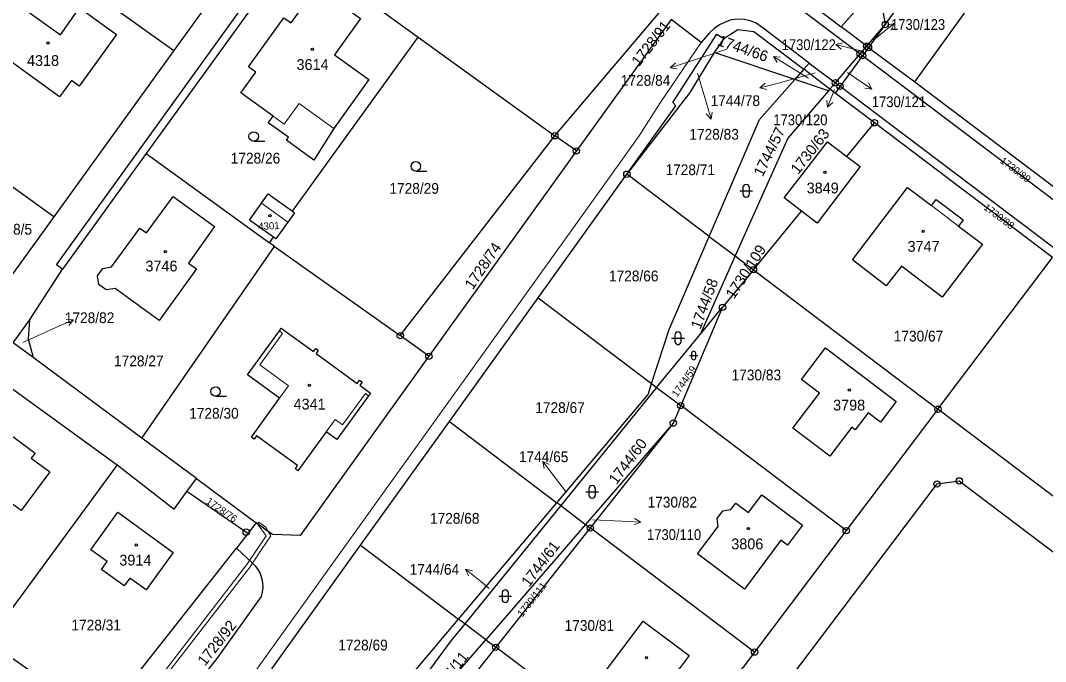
# Model space of a CAD drawing. Extents: x -679733 to -673243, y -1075091 to -1066557.
# Drawn here: x -677143.9 to -676982.3, y -1072340.3 to -1072239.2 of the extents above; entities that cross this region are included whole.
import ezdxf
from ezdxf.enums import TextEntityAlignment as Align

# ---------------------------------------------------------------- set-up
doc = ezdxf.new("R2010")
doc.units = 0
doc.header["$LTSCALE"] = 0.68
for name, color, linetype, lineweight in [('1', 7, 'Continuous', 25), ('13', 7, 'Continuous', 13), ('3', 7, 'Continuous', 25), ('4', 7, 'Continuous', 13), ('5', 7, 'Continuous', 25), ('7', 7, 'Continuous', 13), ('8', 7, 'Continuous', 25)]:
    doc.layers.add(name, color=color, linetype=linetype, lineweight=lineweight)
doc.layers.add('2', color=7, linetype='Continuous')

msp = doc.modelspace()

# ---------------------------------------------------------------- linework, layer by layer
at = {"layer": '1'}
for p, q in [((-677007.53, -1072239.86), (-676982.32, -1072205.52)), ((-677002.87, -1072248.9), (-676975.41, -1072210.74)), ((-677154.6, -1072218.99), (-677119.75, -1072243.96)), ((-677010.47, -1072243.28), (-677007.53, -1072239.86)), ((-677032.98, -1072242.04), (-677034.52, -1072244.26)), ((-677010.19, -1072243.49), (-677011.13, -1072244.77)), ((-677010.47, -1072243.28), (-677010.19, -1072243.49)), ((-677021.83, -1072248.52), (-677034.52, -1072244.26)), ((-677011.13, -1072244.77), (-677014.68, -1072249.6)), ((-677011.5, -1072244.49), (-677011.13, -1072244.77)), ((-677020.41, -1072246.91), (-677019.54, -1072245.93)), ((-677016.49, -1072250.31), (-677021.83, -1072248.52)), ((-677015.41, -1072249.05), (-677016.27, -1072250.05)), ((-677014.68, -1072249.6), (-677015.46, -1072250.66)), ((-677015.41, -1072249.05), (-677014.68, -1072249.6)), ((-677056.26, -1072259.8), (-677059.66, -1072257.41)), ((-677138.7, -1072270.17), (-677154.92, -1072258.47)), ((-677124.1, -1072260.21), (-677137.29, -1072278.46)), ((-677035.31, -1072273.26), (-677048.3, -1072263.46)), ((-677101.06, -1072269.31), (-677100.73, -1072269.55)), ((-677035.31, -1072273.26), (-677031.21, -1072276.35)), ((-677062.3, -1072282.96), (-677044.39, -1072296.48)), ((-677043.6, -1072297.08), (-677036.76, -1072288.76)), ((-677079.53, -1072292.18), (-677084.04, -1072288.92)), ((-677013.7, -1072319.67), (-677039.8, -1072299.95)), ((-677076.29, -1072302.46), (-677059.34, -1072315.27)), ((-677116.2, -1072311.43), (-677106.75, -1072318.42)), ((-677108.06, -1072320.11), (-677117.71, -1072313.51)), ((-677058.73, -1072315.73), (-677059.34, -1072315.27)), ((-677058.73, -1072315.73), (-677054.81, -1072318.69)), ((-677131.32, -1072349.67), (-677109.88, -1072322.42)), ((-677104.29, -1072341.47), (-677090.3, -1072321.97)), ((-677073.86, -1072334.38), (-677074.83, -1072333.65))]:
    msp.add_line(p, q, dxfattribs=at)
for points in [[(-677073.16, -1072181.12), (-677083.15, -1072193.33), (-677097.67, -1072213.39), (-677119.75, -1072243.96), (-677138.7, -1072270.17), (-677157.58, -1072296.32)], [(-677137.29, -1072278.46), (-677138.25, -1072277.77), (-677074.28, -1072189.03), (-677070.45, -1072187.06)], [(-677070.45, -1072187.06), (-677078.7, -1072197.36), (-677100.67, -1072227.78), (-677081.22, -1072241.84), (-677059.66, -1072257.41), (-677040.31, -1072234.56), (-677042.16, -1072233.17)], [(-677000.68, -1072190.31), (-677010.81, -1072205.46), (-677025.05, -1072227.04), (-677025.58, -1072227.92), (-677026.06, -1072228.81), (-677026.31, -1072229.79), (-677026.34, -1072230.8), (-677026.21, -1072231.82), (-677025.88, -1072232.78), (-677025.36, -1072233.67), (-677024.7, -1072234.47), (-677011.5, -1072244.49)], [(-677000.98, -1072193.99), (-677009.55, -1072206.46), (-677019.04, -1072220.85), (-677024.42, -1072229.04), (-677024.78, -1072230), (-677024.76, -1072230.97), (-677024.5, -1072231.92), (-677024.01, -1072232.8), (-677023.32, -1072233.51), (-677014.49, -1072240.22)], [(-677014.49, -1072240.22), (-677011.6, -1072236.95), (-677013.33, -1072225.14), (-676993.8, -1072200.73)], [(-676990.45, -1072203.57), (-677009.57, -1072228.38), (-677007.53, -1072239.86)], [(-677100.67, -1072227.78), (-677124.1, -1072260.21), (-677104.64, -1072274.26)], [(-677002.87, -1072248.9), (-676978.44, -1072267.35), (-676949.79, -1072230.09)], [(-677104.87, -1072255.34), (-677104.07, -1072254.32), (-677109.18, -1072250.61), (-677106.84, -1072247.36), (-677107.98, -1072246.53), (-677102.4, -1072238.8), (-677101.25, -1072239.61), (-677097.17, -1072233.94), (-677090.3, -1072238.92), (-677094.4, -1072244.63), (-677088.97, -1072248.54), (-677094.54, -1072256.24), (-677097.69, -1072261.24)], [(-677019.54, -1072245.93), (-677027.03, -1072240.29), (-677027.88, -1072239.66), (-677028.81, -1072239.26), (-677029.8, -1072239.05), (-677030.81, -1072239.03), (-677031.83, -1072239.12), (-677032.79, -1072239.47), (-677033.69, -1072239.9), (-677034.52, -1072240.49), (-677035.28, -1072241.18), (-677036.59, -1072242.68), (-677041.29, -1072239.09), (-677056.26, -1072259.8), (-677079.53, -1072292.18)], [(-677011.5, -1072244.49), (-677010.47, -1072243.28), (-677014.49, -1072240.22)], [(-677007.53, -1072239.86), (-677010.19, -1072243.49), (-677002.87, -1072248.9)], [(-677104.88, -1072266.54), (-677101.06, -1072269.31), (-677081.22, -1072241.84)], [(-677041.02, -1072252.17), (-677034.12, -1072241.4), (-677032.98, -1072242.04)], [(-677032.98, -1072242.04), (-677030.79, -1072240.62), (-677028.28, -1072240.94), (-677020.41, -1072246.91)], [(-677034.52, -1072244.26), (-677038.39, -1072250.57), (-677048.3, -1072263.46)], [(-677019.54, -1072245.93), (-677015.41, -1072249.05), (-677011.5, -1072244.49)], [(-676905.06, -1072324.86), (-676980.24, -1072268.15), (-677003.21, -1072250.78), (-677011.13, -1072244.77)], [(-677016.27, -1072250.05), (-677020.41, -1072246.91), (-677021.83, -1072248.52)], [(-677035.31, -1072273.26), (-677027.4, -1072254.81), (-677021.83, -1072248.52)], [(-677014.68, -1072249.6), (-677006.87, -1072255.49), (-676981.13, -1072274.94), (-676959.99, -1072291), (-676958.83, -1072291.96), (-676958.3, -1072292.81), (-676957.95, -1072293.75), (-676957.87, -1072294.17), (-676950.18, -1072299.98)], [(-677016.49, -1072250.31), (-677022.92, -1072257.8), (-677031.21, -1072276.35), (-677028.33, -1072278.52), (-677020.74, -1072269.31)], [(-677013.62, -1072260.65), (-677009.25, -1072255.35), (-677015.46, -1072250.66), (-677016.27, -1072250.05), (-677016.49, -1072250.31)], [(-677048.3, -1072263.46), (-677040.57, -1072252.69), (-677041.02, -1072252.17)], [(-677097.69, -1072261.24), (-677101.99, -1072258.12), (-677101.64, -1072257.62), (-677104.87, -1072255.34)], [(-677028.33, -1072278.52), (-676999.23, -1072300.52), (-676981.14, -1072276.59), (-677009.25, -1072255.35)], [(-677103.85, -1072274.86), (-677084.04, -1072288.92), (-677059.66, -1072257.41)], [(-677020.74, -1072269.31), (-677023.47, -1072267.21), (-677016.66, -1072258.36), (-677013.62, -1072260.65)], [(-677013.62, -1072260.65), (-677011.49, -1072262.26), (-677018.3, -1072271.19), (-677020.74, -1072269.31)], [(-677090.3, -1072321.97), (-677076.29, -1072302.46), (-677062.3, -1072282.96), (-677048.3, -1072263.46)], [(-677107.79, -1072270.69), (-677105.92, -1072268.04), (-677104.88, -1072266.54)], [(-677104.64, -1072274.26), (-677104.02, -1072273.4), (-677107.79, -1072270.69)], [(-677100.73, -1072269.55), (-677101.78, -1072271.04), (-677103.68, -1072273.65), (-677104.02, -1072273.4)], [(-677044.39, -1072296.48), (-677041.62, -1072287.97), (-677035.31, -1072273.26)], [(-677124.82, -1072305.07), (-677103.85, -1072274.86), (-677104.64, -1072274.26)], [(-677031.21, -1072276.35), (-677036.76, -1072288.76), (-677033.21, -1072284.45)], [(-677141.95, -1072292.37), (-677145.11, -1072290.03), (-677142.52, -1072286.49), (-677137.29, -1072278.46)], [(-677028.33, -1072278.52), (-677033.21, -1072284.45), (-677039.8, -1072299.95)], [(-677142.52, -1072286.49), (-677142.74, -1072289.43), (-677141.95, -1072292.37)], [(-677116.2, -1072311.43), (-677124.82, -1072305.07), (-677141.95, -1072292.37)], [(-677079.53, -1072292.18), (-677099.85, -1072320.45), (-677104.18, -1072320.27), (-677106.75, -1072318.42)], [(-677152.92, -1072300.07), (-677150.69, -1072297.02), (-677146.5, -1072296.35), (-677128.69, -1072309.31), (-677119.71, -1072316.28), (-677117.71, -1072313.51), (-677116.2, -1072311.43)], [(-677059.34, -1072315.27), (-677044.95, -1072298.19), (-677044.39, -1072296.48)], [(-677044.39, -1072296.48), (-677043.6, -1072297.08), (-677039.8, -1072299.95)], [(-677043.6, -1072297.08), (-677058.73, -1072315.73), (-677073.86, -1072334.38)], [(-677039.8, -1072299.95), (-677040.98, -1072302.71), (-677054.07, -1072319.25)], [(-677027.68, -1072429.42), (-677013.21, -1072410.27), (-676998.74, -1072391.12), (-676984.27, -1072371.97), (-676969.81, -1072352.82), (-676955.34, -1072333.67), (-676964.12, -1072327.04), (-676979.28, -1072315.59), (-676999.23, -1072300.52), (-677013.7, -1072319.67), (-677028.16, -1072338.82), (-677042.63, -1072357.97), (-677057.1, -1072377.12), (-677060.11, -1072381.11), (-677041.76, -1072394.98)], [(-677040.98, -1072302.71), (-677054.81, -1072318.69), (-677054.07, -1072319.25)], [(-677128.69, -1072309.31), (-677149.08, -1072337.02), (-677131.32, -1072349.67)], [(-677034.04, -1072358.2), (-676999.38, -1072312.31), (-676995.87, -1072311.82), (-676968.74, -1072332.31), (-676968.26, -1072335.81), (-677002.92, -1072381.7)], [(-677090.3, -1072321.97), (-677074.83, -1072333.65), (-677059.34, -1072315.27)], [(-677106.75, -1072318.42), (-677108.06, -1072320.11), (-677109.88, -1072322.42), (-677107.41, -1072324.72)], [(-677054.81, -1072318.69), (-677070.55, -1072336.88), (-677068.98, -1072338.07)], [(-677028.16, -1072338.82), (-677054.07, -1072319.25), (-677068.98, -1072338.07)], [(-677107.41, -1072324.72), (-677106.915, -1072325.221), (-677106.495, -1072325.787), (-677106.16, -1072326.407), (-677106.081, -1072326.59), (-677105.864, -1072327.26), (-677105.744, -1072327.954), (-677105.723, -1072328.658), (-677105.802, -1072329.358), (-677105.98, -1072330.04), (-677112.99, -1072339.81)], [(-677090.58, -1072351.83), (-677087.76, -1072349), (-677074.83, -1072333.65)], [(-677073.86, -1072334.38), (-677076.04, -1072337.07), (-677082.31, -1072345.56), (-677086.16, -1072352.2), (-677084.83, -1072353.38)], [(-677084.83, -1072353.38), (-677070.55, -1072336.88), (-677073.86, -1072334.38)], [(-677042.63, -1072357.97), (-677068.98, -1072338.07), (-677083.88, -1072356.89)], [(-677112.99, -1072339.81), (-677114.556, -1072341.843), (-677116.2, -1072343.814), (-677117.92, -1072345.719), (-677118.235, -1072346.053), (-677120.041, -1072347.877), (-677121.916, -1072349.629), (-677123.858, -1072351.307), (-677125.863, -1072352.908), (-677127.93, -1072354.43), (-677135.47, -1072360.14)]]:
    msp.add_lwpolyline(points, dxfattribs=at)
for points in [[(-677128.79, -1072241.43), (-677134.68, -1072249.56), (-677135.9, -1072248.66), (-677137.8, -1072251.25), (-677149.34, -1072242.93), (-677144.6, -1072236.47), (-677137.62, -1072241.49), (-677134.63, -1072237.21)], [(-677012.73, -1072276.99), (-677004.05, -1072265.54), (-677000.24, -1072268.42), (-676999.49, -1072267.43), (-676995.26, -1072270.64), (-676996.01, -1072271.63), (-676992.21, -1072274.5), (-676998.57, -1072282.86), (-677004.99, -1072277.95), (-677007.41, -1072281.08)], [(-677117.45, -1072277.49), (-677116.2, -1072278.39), (-677122.04, -1072286.53), (-677129.02, -1072281.48), (-677130.4, -1072281.69), (-677131.58, -1072280.87), (-677131.8, -1072279.48), (-677130.95, -1072278.33), (-677129.56, -1072278.09), (-677125.13, -1072271.96), (-677124.04, -1072272.73), (-677119.85, -1072266.97), (-677113.32, -1072271.71)], [(-677097.37, -1072290.93), (-677096.97, -1072291.23), (-677097.3, -1072291.73), (-677090.82, -1072296.45), (-677090.46, -1072295.95), (-677090.06, -1072296.24), (-677090.39, -1072296.74), (-677088.75, -1072297.97), (-677089.04, -1072298.39), (-677094.04, -1072305.28), (-677095.71, -1072304.08), (-677100.19, -1072310.23), (-677100.57, -1072309.94), (-677100.25, -1072309.42), (-677106.73, -1072304.71), (-677107.1, -1072305.22), (-677107.49, -1072304.92), (-677103.08, -1072298.76), (-677108.11, -1072295.09), (-677103.11, -1072288.18), (-677102.82, -1072287.76), (-677097.74, -1072291.44)], [(-677020.75, -1072295.82), (-677016.97, -1072290.85), (-677005.82, -1072299.3), (-677008.29, -1072302.54), (-677010.24, -1072301.07), (-677012.31, -1072303.76), (-677012.83, -1072303.35), (-677016.29, -1072307.91), (-677022.1, -1072303.49), (-677017.91, -1072297.98)], [(-677152.21, -1072306.14), (-677151.13, -1072305.92), (-677148.51, -1072302.36), (-677141.61, -1072307.43), (-677142.24, -1072308.24), (-677139.33, -1072310.37), (-677143.81, -1072316.51), (-677146.72, -1072314.39), (-677148.71, -1072317.12), (-677155.59, -1072312.1), (-677152.99, -1072308.48), (-677153.11, -1072307.41)], [(-677031.9, -1072316.36), (-677031.11, -1072315.35), (-677029.12, -1072316.83), (-677027, -1072314.03), (-677020.58, -1072318.82), (-677022.96, -1072321.95), (-677024, -1072321.16), (-677029.75, -1072328.88), (-677037.13, -1072323.35), (-677033.89, -1072319.02), (-677034.07, -1072317.75), (-677033.15, -1072316.55)], [(-677119.84, -1072323.11), (-677124.11, -1072329.01), (-677126.71, -1072327.15), (-677127.61, -1072328.38), (-677131.16, -1072325.8), (-677130.27, -1072324.56), (-677132.86, -1072322.69), (-677128.57, -1072316.78)], [(-677045.7, -1072333.93), (-677038.47, -1072339.37), (-677040.7, -1072342.32), (-677039.25, -1072343.41), (-677041.54, -1072346.48), (-677043.01, -1072345.4), (-677045.23, -1072348.34), (-677052.45, -1072342.9)]]:
    msp.add_lwpolyline(points, close=True, dxfattribs=at)
at = {"layer": '13'}
msp.add_lwpolyline([(-677124.31, -1072346.83), (-677107.72, -1072325.37), (-677105.91, -1072322.65), (-677104.47, -1072320.49), (-677104.86, -1072319.78), (-677106.53, -1072318.58), (-677105.19, -1072320.49), (-677108.22, -1072325.03), (-677115.13, -1072333.97), (-677124.75, -1072346.43)], dxfattribs=at)
msp.add_lwpolyline([(-677106.53, -1072318.58), (-677104.86, -1072319.78), (-677105.22, -1072319.13), (-677106.34, -1072318.31)], close=True, dxfattribs=at)
at = {"layer": '3'}
for p, q in [((-677107.153, -1072258.26), (-677105.403, -1072258.26)), ((-677081.593, -1072262.97), (-677079.843, -1072262.97)), ((-677030.481, -1072266.081), (-677028.479, -1072266.081)), ((-677029.981, -1072265.581), (-677029.981, -1072266.582)), ((-677028.979, -1072266.582), (-677028.979, -1072265.581)), ((-677041.231, -1072289.331), (-677039.229, -1072289.331)), ((-677040.731, -1072288.831), (-677040.731, -1072289.832)), ((-677039.729, -1072289.832), (-677039.729, -1072288.831)), ((-677038.095, -1072291.725), (-677038.095, -1072292.396)), ((-677037.425, -1072292.396), (-677037.425, -1072291.725)), ((-677038.431, -1072292.061), (-677037.089, -1072292.061)), ((-677113.173, -1072298.48), (-677111.423, -1072298.48)), ((-677054.771, -1072313.561), (-677052.769, -1072313.561)), ((-677054.271, -1072313.061), (-677054.271, -1072314.062)), ((-677053.269, -1072314.062), (-677053.269, -1072313.061)), ((-677068.481, -1072330.001), (-677066.479, -1072330.001)), ((-677067.981, -1072329.501), (-677067.981, -1072330.502)), ((-677066.979, -1072330.502), (-677066.979, -1072329.501))]:
    msp.add_line(p, q, dxfattribs=at)
for centre in [(-677107.1529, -1072257.5098), (-677081.5929, -1072262.2198), (-677113.1729, -1072297.7298)]:
    msp.add_circle(centre, 0.75, dxfattribs=at)
for centre, radius, start, end in [((-677029.48, -1072265.5809), 0.5, 0, 180), ((-677029.48, -1072266.5809), 0.5, 180, 359.98789), ((-677040.23, -1072288.8309), 0.5, 0, 180), ((-677040.23, -1072289.8309), 0.5, 180, 359.98789), ((-677037.76, -1072291.7256), 0.335, 0, 180), ((-677037.76, -1072292.3956), 0.335, 180, 359.98789), ((-677053.77, -1072313.0609), 0.5, 0, 180), ((-677053.77, -1072314.0609), 0.5, 180, 359.98789), ((-677067.48, -1072329.5009), 0.5, 0, 180), ((-677067.48, -1072330.5009), 0.5, 180, 359.98789)]:
    msp.add_arc(centre, radius, start, end, dxfattribs=at)
at = {"layer": '4'}
for p, q in [((-677099.97, -1072252.32), (-677094.54, -1072256.24)), ((-677101.78, -1072271.04), (-677105.92, -1072268.04)), ((-677000.24, -1072268.42), (-676996.01, -1072271.63)), ((-677102.61, -1072288.57), (-677106.18, -1072293.5)), ((-677103.11, -1072288.18), (-677102.61, -1072288.57)), ((-677106.18, -1072293.5), (-677101.65, -1072296.81)), ((-677101.65, -1072296.81), (-677103.08, -1072298.76)), ((-677089.54, -1072298.04), (-677093.14, -1072302.98)), ((-677089.04, -1072298.39), (-677089.54, -1072298.04))]:
    msp.add_line(p, q, dxfattribs=at)
for points in [[(-677107.61, -1072342.81), (-677072.92, -1072294.47), (-677053.37, -1072267.19), (-677046.38, -1072257.41), (-677043.02, -1072252.23), (-677036.59, -1072242.68)], [(-677104.07, -1072254.32), (-677102.33, -1072255.58), (-677099.97, -1072252.32)], [(-677093.14, -1072302.98), (-677094.31, -1072302.14), (-677095.71, -1072304.08)]]:
    msp.add_lwpolyline(points, dxfattribs=at)
at = {"layer": '5'}
for centre in [(-677139.6068, -1072242.7592), (-677097.8968, -1072243.7592), (-677017.0568, -1072263.1592), (-677104.5868, -1072270.0092), (-677001.5568, -1072272.4592), (-677121.0968, -1072275.6692), (-677098.3868, -1072296.7492), (-677013.1968, -1072297.4892), (-677029.1268, -1072319.3392), (-677125.6668, -1072321.9192), (-677045.2068, -1072339.6992)]:
    msp.add_circle(centre, 0.175, dxfattribs=at)
at = {"layer": '7'}
for p, q in [((-677006.125, -1072239.722), (-677007.223, -1072239.944)), ((-677015.332, -1072243.014), (-677014.481, -1072243.742)), ((-677025.175, -1072244.89), (-677024.591, -1072245.845)), ((-677041.444, -1072246.677), (-677040.337, -1072246.844)), ((-677027.299, -1072249.867), (-677026.202, -1072250.091)), ((-677009.642, -1072250.048), (-677010.192, -1072249.073)), ((-677016.674, -1072252.902), (-677015.835, -1072252.162)), ((-677035.023, -1072254.765), (-677034.818, -1072253.664)), ((-677135.598, -1072286.429), (-677136.717, -1072286.379)), ((-677061.536, -1072308.763), (-677061.333, -1072309.864)), ((-677046.113, -1072318.327), (-677047.087, -1072317.775)), ((-677073.722, -1072325.761), (-677073.259, -1072326.781))]:
    msp.add_line(p, q, dxfattribs=at)
for points in [[(-677009.45, -1072242.32), (-677008.49, -1072241.57), (-677006.125, -1072239.722), (-677006.606, -1072240.734)], [(-677010.9, -1072244.11), (-677012.42, -1072243.74), (-677015.332, -1072243.014), (-677014.239, -1072242.77)], [(-677032.54, -1072243.76), (-677038.59, -1072245.75), (-677041.444, -1072246.677), (-677040.646, -1072245.892)], [(-677019.63, -1072248.32), (-677022.63, -1072246.48), (-677025.175, -1072244.89), (-677024.06, -1072244.996)], [(-677037.14, -1072247.53), (-677035.85, -1072251.88), (-677035.023, -1072254.765), (-677035.78, -1072253.94)], [(-677018.62, -1072247.5), (-677024.4, -1072249.09), (-677027.299, -1072249.867), (-677026.461, -1072249.124)], [(-677013.48, -1072247.45), (-677012.13, -1072248.37), (-677009.642, -1072250.048), (-677010.752, -1072249.903)], [(-677015.55, -1072250.12), (-677016.674, -1072252.902), (-677016.763, -1072251.786)], [(-677143.55, -1072290), (-677138.34, -1072287.65), (-677135.598, -1072286.429), (-677136.31, -1072287.294)], [(-677057.8, -1072313.68), (-677059.73, -1072311.16), (-677061.536, -1072308.763), (-677060.533, -1072309.262)], [(-677053.65, -1072317.95), (-677049.11, -1072318.17), (-677046.113, -1072318.327), (-677047.139, -1072318.775)], [(-677069.99, -1072328.77), (-677071.39, -1072327.65), (-677073.722, -1072325.761), (-677072.629, -1072326.003)]]:
    msp.add_lwpolyline(points, dxfattribs=at)
at = {"layer": '8'}
for centre, radius in [((-677007.53, -1072239.8599), 0.5), ((-677007.53, -1072239.8599), 0.0303), ((-677010.47, -1072243.2799), 0.5), ((-677010.19, -1072243.4899), 0.5), ((-677010.47, -1072243.2799), 0.0303), ((-677010.19, -1072243.4899), 0.0303), ((-677011.5, -1072244.4899), 0.5), ((-677011.13, -1072244.7699), 0.5), ((-677011.5, -1072244.4899), 0.0303), ((-677011.13, -1072244.7699), 0.0303), ((-677015.41, -1072249.0499), 0.5), ((-677015.41, -1072249.0499), 0.0303), ((-677014.68, -1072249.5999), 0.5), ((-677014.68, -1072249.5999), 0.0303), ((-677009.25, -1072255.3499), 0.5), ((-677009.25, -1072255.3499), 0.0303), ((-677059.66, -1072257.4099), 0.5), ((-677059.66, -1072257.4099), 0.0303), ((-677056.26, -1072259.7999), 0.5), ((-677056.26, -1072259.7999), 0.0303), ((-677048.3, -1072263.4599), 0.5), ((-677048.3, -1072263.4599), 0.0303), ((-677028.33, -1072278.5199), 0.5), ((-677028.33, -1072278.5199), 0.0303), ((-677033.21, -1072284.4499), 0.5), ((-677033.21, -1072284.4499), 0.0303), ((-677084.04, -1072288.9199), 0.5), ((-677084.04, -1072288.9199), 0.0303), ((-677079.53, -1072292.1799), 0.5), ((-677079.53, -1072292.1799), 0.0303), ((-677039.8, -1072299.9499), 0.5), ((-677039.8, -1072299.9499), 0.0303), ((-676999.23, -1072300.5199), 0.5), ((-676999.23, -1072300.5199), 0.0303), ((-677040.98, -1072302.7099), 0.5), ((-677040.98, -1072302.7099), 0.0303), ((-676995.87, -1072311.8199), 0.5), ((-676999.38, -1072312.3099), 0.5), ((-676999.38, -1072312.3099), 0.0303), ((-676995.87, -1072311.8199), 0.0303), ((-677108.34, -1072319.8999), 0.5), ((-677054.07, -1072319.2499), 0.5), ((-677054.07, -1072319.2499), 0.0303), ((-677013.7, -1072319.6699), 0.5), ((-677108.34, -1072319.8999), 0.0303), ((-677013.7, -1072319.6699), 0.0303), ((-677068.98, -1072338.0699), 0.5), ((-677068.98, -1072338.0699), 0.0303), ((-677028.16, -1072338.8199), 0.5), ((-677028.16, -1072338.8199), 0.0303)]:
    msp.add_circle(centre, radius, dxfattribs=at)

# ---------------------------------------------------------------- texts
at = {"layer": '2'}
for s, height, rotation, p in [('1728/91', 1.7, 52, (-677043.8472, -1072243.3433)), ('4301', 1.139, 3, (-677104.7298, -1072272.1871)), ('1728/74', 1.7, 56, (-677070.3011, -1072278.3783)), ('1730/109', 1.7, 57, (-677028.8162, -1072279.2839)), ('1728/76', 1.139, 325, (-677112.5287, -1072316.8685)), ('1728/92', 1.7, 52, (-677112.2972, -1072337.8833))]:
    msp.add_text(s, height=height, rotation=rotation, dxfattribs=at).set_placement(p, align=Align.CENTER)
for s, width, p in [('1730/123', 0.9, (-677006.63, -1072240.7)), ('1730/121', 0.9, (-677009.65, -1072252.883)), ('1728/26', 0.95, (-677110.78, -1072261.779)), ('1728/71', 0.95, (-677042.2, -1072263.61)), ('1728/29', 0.95, (-677085.75, -1072266.55)), ('1808/5', 0.95, (-677148.71, -1072272.989)), ('1728/66', 0.95, (-677051.12, -1072280.36)), ('1730/67', 0.95, (-677006.2, -1072289.84)), ('1728/27', 0.95, (-677129.18, -1072293.759)), ('1730/83', 0.95, (-677031.78, -1072295.97)), ('1728/67', 0.95, (-677062.74, -1072301.12)), ('1728/30', 0.95, (-677117.33, -1072302.019)), ('1730/82', 0.95, (-677045.03, -1072316.029)), ('1728/68', 0.95, (-677079.35, -1072318.58)), ('1730/110', 0.9, (-677045.11, -1072321.143)), ('1728/31', 0.95, (-677135.9, -1072335.41)), ('1730/81', 0.95, (-677058.12, -1072335.479)), ('1728/69', 0.95, (-677093.82, -1072338.56))]:
    msp.add_text(s, height=1.7, dxfattribs=dict(at, width=width)).set_placement(p)
msp.add_text('1744/66', height=1.7, rotation=341, dxfattribs=at).set_placement((-677026.3765, -1072245.7604), align=Align.RIGHT)
for s, width, p in [('1730/122', 0.9, (-677015.339, -1072243.89)), ('1728/84', 0.95, (-677041.44, -1072249.523)), ('1744/78', 0.95, (-677027.29, -1072252.723)), ('1730/120', 0.9, (-677016.659, -1072255.743)), ('1744/65', 0.95, (-677057.52, -1072308.87)), ('1744/64', 0.95, (-677074.74, -1072326.63))]:
    msp.add_text(s, height=1.7, dxfattribs=dict(at, width=width)).set_placement(p, align=Align.RIGHT)
for s, p in [('4318', (-677140.38, -1072246.39)), ('4341', (-677098.34, -1072300.57))]:
    msp.add_text(s, height=1.7, dxfattribs=at).set_placement(p, align=Align.CENTER)
for s, p in [('3614', (-677100.4, -1072247.019)), ('3849', (-677019.94, -1072266.489)), ('3747', (-677004.03, -1072275.69)), ('3746', (-677124.23, -1072278.79)), ('3798', (-677015.77, -1072300.72)), ('3806', (-677031.83, -1072322.61)), ('3914', (-677128.35, -1072325.17))]:
    msp.add_text(s, height=1.7, dxfattribs=at).set_placement(p)
at = {"layer": '2', "width": 0.95}
for s, p in [('1728/83', (-677034.54, -1072258.019)), ('1728/82', (-677133.04, -1072286.95))]:
    msp.add_text(s, height=1.7, dxfattribs=at).set_placement(p, align=Align.CENTER)
at = {"layer": '2'}
for s, height, rotation, p in [('1744/57', 1.7, 64, (-677026.876, -1072263.972)), ('1730/63', 1.7, 52, (-677021.27, -1072263.593)), ('1730/89', 1.14, 323, (-676989.543, -1072261.555)), ('1730/88', 1.14, 323, (-676992.133, -1072268.915)), ('1744/58', 1.7, 70, (-677036.681, -1072288.02)), ('1744/59', 1.14, 55, (-677040.383, -1072298.696)), ('1744/60', 1.7, 53, (-677049.941, -1072312.521)), ('1744/61', 1.7, 53, (-677063.721, -1072328.681)), ('1730/111', 1.14, 52, (-677064.79, -1072333.39)), ('1744/11', 1.7, 52, (-677078.23, -1072346.053))]:
    msp.add_text(s, height=height, rotation=rotation, dxfattribs=at).set_placement(p)

doc.saveas('drawing.dxf')
